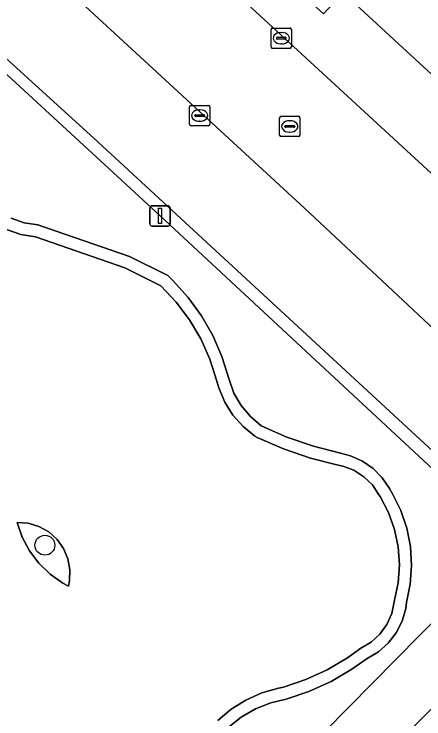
# Model space of a CAD drawing. Extents: x 159217 to 160349, y 381246 to 382172.
# Drawn here: x 159889.49 to 159909.62, y 381798.65 to 381833.29 of the extents above; entities that cross this region are included whole.
import ezdxf

# ---------------------------------------------------------------- set-up
doc = ezdxf.new("R2010")
doc.units = 0
for name, color, linetype in [('IMGEO_Boom', 7, 'Continuous'), ('IMGEO_Groenvoorziening', 7, 'Continuous'), ('IMGEO_Haag', 7, 'Continuous'), ('IMGEO_Kolk', 7, 'Continuous'), ('IMGEO_Lichtmast', 7, 'Continuous'), ('IMGEO_Pand', 7, 'Continuous'), ('IMGEO_Parkeervlak_open', 7, 'Continuous'), ('IMGEO_Rijbaan_lokaal_gesloten', 7, 'Continuous'), ('IMGEO_Rijbaan_lokaal_open', 7, 'Continuous'), ('IMGEO_Rioolput', 7, 'Continuous'), ('IMGEO_Voetpad_open', 7, 'Continuous')]:
    doc.layers.add(name, color=color, linetype=linetype)

msp = doc.modelspace()

# ---------------------------------------------------------------- linework, layer by layer
at = {"layer": 'IMGEO_Boom'}
msp.add_circle((159891.001, 381807.191), 0.489, dxfattribs=at)
at = {"layer": 'IMGEO_Groenvoorziening'}
for points in [[(159912.887, 381812.621), (159910.756, 381810.27), (159896.655, 381823.374), (159888.7, 381830.703), (159880.242, 381838.676), (159873.353, 381833.285), (159872.336, 381831.31)], [(159900.008, 381798.237), (159900.643, 381798.743), (159901.345, 381799.151), (159902.1, 381799.451), (159902.844, 381799.629), (159903.971, 381800.007), (159905.053, 381800.497), (159906.081, 381801.093), (159906.833, 381801.624), (159907.383, 381801.954), (159907.863, 381802.381), (159908.254, 381802.889), (159908.545, 381803.461), (159908.724, 381804.077), (159908.768, 381804.379), (159908.948, 381805.282), (159909.009, 381806.201), (159908.951, 381807.12), (159908.773, 381808.023), (159908.48, 381808.896), (159908.076, 381809.723), (159907.928, 381809.97), (159907.572, 381810.504), (159907.123, 381810.962), (159906.597, 381811.329), (159906.012, 381811.591), (159905.52, 381811.719), (159904.186, 381812.052), (159902.885, 381812.5), (159901.628, 381813.06), (159901.092, 381813.517), (159900.641, 381814.058), (159900.288, 381814.668), (159900.044, 381815.329), (159899.689, 381816.47), (159899.242, 381817.493), (159898.688, 381818.463), (159898.033, 381819.368), (159897.285, 381820.198), (159897.035, 381820.439), (159895.162, 381821.378), (159890.659, 381822.935), (159889.984, 381823.039), (159889.338, 381823.26)], [(159889.338, 381823.26), (159889.984, 381823.039), (159890.659, 381822.935), (159895.162, 381821.378), (159897.035, 381820.439), (159897.285, 381820.198), (159898.033, 381819.368), (159898.688, 381818.463), (159899.242, 381817.493), (159899.689, 381816.47), (159900.044, 381815.329), (159900.288, 381814.668), (159900.641, 381814.058), (159901.092, 381813.517), (159901.628, 381813.06), (159902.885, 381812.5), (159904.186, 381812.052), (159905.52, 381811.719), (159906.012, 381811.591), (159906.597, 381811.329), (159907.123, 381810.962), (159907.572, 381810.504), (159907.928, 381809.97), (159908.076, 381809.723), (159908.48, 381808.896), (159908.773, 381808.023), (159908.951, 381807.12), (159909.009, 381806.201), (159908.948, 381805.282), (159908.768, 381804.379), (159908.724, 381804.077), (159908.545, 381803.461), (159908.254, 381802.889), (159907.863, 381802.381), (159907.383, 381801.954), (159906.833, 381801.624), (159906.081, 381801.093), (159905.053, 381800.497), (159903.971, 381800.007), (159902.844, 381799.629), (159902.1, 381799.451), (159901.345, 381799.151), (159900.643, 381798.743), (159900.008, 381798.237)], [(159889.117, 381822.702), (159889.812, 381822.465), (159890.536, 381822.343), (159894.929, 381820.824), (159896.687, 381819.942), (159897.452, 381819.129), (159898.103, 381818.261), (159898.654, 381817.326), (159899.098, 381816.337), (159899.43, 381815.304), (159899.541, 381814.92), (159899.837, 381814.227), (159900.239, 381813.589), (159900.738, 381813.024), (159901.319, 381812.544), (159901.431, 381812.488), (159902.716, 381811.923), (159904.045, 381811.469), (159905.407, 381811.13), (159905.634, 381811.079), (159906.179, 381810.873), (159906.669, 381810.559), (159907.085, 381810.152), (159907.409, 381809.668), (159907.464, 381809.58), (159907.87, 381808.799), (159908.166, 381807.969), (159908.347, 381807.107), (159908.41, 381806.228), (159908.352, 381805.349), (159908.176, 381804.486), (159908.04, 381803.829), (159907.8, 381803.298), (159907.456, 381802.826), (159907.023, 381802.434), (159906.519, 381802.139), (159905.858, 381801.664), (159904.861, 381801.073), (159903.809, 381800.588), (159902.712, 381800.215), (159902.473, 381800.169), (159901.652, 381799.932), (159900.871, 381799.583), (159900.147, 381799.128), (159899.494, 381798.576)], [(159899.494, 381798.576), (159900.147, 381799.128), (159900.871, 381799.583), (159901.652, 381799.932), (159902.473, 381800.169), (159902.712, 381800.215), (159903.809, 381800.588), (159904.861, 381801.073), (159905.858, 381801.664), (159906.519, 381802.139), (159907.023, 381802.434), (159907.456, 381802.826), (159907.8, 381803.298), (159908.04, 381803.829), (159908.176, 381804.486), (159908.352, 381805.349), (159908.41, 381806.228), (159908.347, 381807.107), (159908.166, 381807.969), (159907.87, 381808.799), (159907.464, 381809.58), (159907.409, 381809.668), (159907.085, 381810.152), (159906.669, 381810.559), (159906.179, 381810.873), (159905.634, 381811.079), (159905.407, 381811.13), (159904.045, 381811.469), (159902.716, 381811.923), (159901.431, 381812.488), (159901.319, 381812.544), (159900.738, 381813.024), (159900.239, 381813.589), (159899.837, 381814.227), (159899.541, 381814.92), (159899.43, 381815.304), (159899.098, 381816.337), (159898.654, 381817.326), (159898.103, 381818.261), (159897.452, 381819.129), (159896.687, 381819.942), (159894.929, 381820.824), (159890.536, 381822.343), (159889.812, 381822.465), (159889.117, 381822.702)], [(159857.487, 381819.613), (159889.337, 381790.147), (159885.563, 381786.183), (159885.473, 381786.053), (159885.395, 381785.916), (159885.33, 381785.772), (159885.278, 381785.623), (159885.239, 381785.47), (159885.214, 381785.314), (159885.203, 381785.157), (159885.207, 381784.999), (159885.224, 381784.842), (159885.255, 381784.687), (159885.3, 381784.536), (159885.359, 381784.389), (159885.416, 381784.273), (159888.474, 381781.541), (159914.045, 381807.475)]]:
    msp.add_lwpolyline(points, dxfattribs=at)
for points in [[(159892.153, 381805.178), (159892.205, 381805.437), (159892.225, 381805.985), (159892.126, 381806.524), (159891.913, 381807.029), (159891.595, 381807.475), (159891.187, 381807.842), (159890.71, 381808.111), (159890.186, 381808.271), (159889.639, 381808.313), (159889.887, 381807.59), (159890.244, 381806.914), (159890.703, 381806.302), (159891.252, 381805.77), (159891.877, 381805.33)], [(159890.186, 381808.271), (159890.71, 381808.111), (159891.187, 381807.842), (159891.595, 381807.475), (159891.913, 381807.029), (159892.126, 381806.524), (159892.225, 381805.985), (159892.205, 381805.437), (159892.153, 381805.178), (159891.877, 381805.33), (159891.252, 381805.77), (159890.703, 381806.302), (159890.244, 381806.914), (159889.887, 381807.59), (159889.639, 381808.313)]]:
    msp.add_lwpolyline(points, close=True, dxfattribs=at)
at = {"layer": 'IMGEO_Haag'}
for points in [[(159900.008, 381798.237), (159900.643, 381798.743), (159901.345, 381799.151), (159902.1, 381799.451), (159902.844, 381799.629), (159903.971, 381800.007), (159905.053, 381800.497), (159906.081, 381801.093), (159906.833, 381801.624), (159907.383, 381801.954), (159907.863, 381802.381), (159908.254, 381802.889), (159908.545, 381803.461), (159908.724, 381804.077), (159908.768, 381804.379), (159908.948, 381805.282), (159909.009, 381806.201), (159908.951, 381807.12), (159908.773, 381808.023), (159908.48, 381808.896), (159908.076, 381809.723), (159907.928, 381809.97), (159907.572, 381810.504), (159907.123, 381810.962), (159906.597, 381811.329), (159906.012, 381811.591), (159905.52, 381811.719), (159904.186, 381812.052), (159902.885, 381812.5), (159901.628, 381813.06), (159901.092, 381813.517), (159900.641, 381814.058), (159900.288, 381814.668), (159900.044, 381815.329), (159899.689, 381816.47), (159899.242, 381817.493), (159898.688, 381818.463), (159898.033, 381819.368), (159897.285, 381820.198), (159897.035, 381820.439), (159895.162, 381821.378), (159890.659, 381822.935), (159889.984, 381823.039), (159889.338, 381823.26)], [(159889.117, 381822.702), (159889.812, 381822.465), (159890.536, 381822.343), (159894.929, 381820.824), (159896.687, 381819.942), (159897.452, 381819.129), (159898.103, 381818.261), (159898.654, 381817.326), (159899.098, 381816.337), (159899.43, 381815.304), (159899.541, 381814.92), (159899.837, 381814.227), (159900.239, 381813.589), (159900.738, 381813.024), (159901.319, 381812.544), (159901.431, 381812.488), (159902.716, 381811.923), (159904.045, 381811.469), (159905.407, 381811.13), (159905.634, 381811.079), (159906.179, 381810.873), (159906.669, 381810.559), (159907.085, 381810.152), (159907.409, 381809.668), (159907.464, 381809.58), (159907.87, 381808.799), (159908.166, 381807.969), (159908.347, 381807.107), (159908.41, 381806.228), (159908.352, 381805.349), (159908.176, 381804.486), (159908.04, 381803.829), (159907.8, 381803.298), (159907.456, 381802.826), (159907.023, 381802.434), (159906.519, 381802.139), (159905.858, 381801.664), (159904.861, 381801.073), (159903.809, 381800.588), (159902.712, 381800.215), (159902.473, 381800.169), (159901.652, 381799.932), (159900.871, 381799.583), (159900.147, 381799.128), (159899.494, 381798.576)]]:
    msp.add_lwpolyline(points, dxfattribs=at)
at = {"layer": 'IMGEO_Kolk'}
for p, q in [((159902.109, 381831.683), (159902.109, 381832.535)), ((159902.184, 381832.609), (159903.036, 381832.609)), ((159902.597, 381832.389), (159902.622, 381832.389)), ((159903.11, 381832.535), (159903.11, 381831.683)), ((159902.368, 381832.103), (159902.368, 381832.115)), ((159902.806, 381832.066), (159902.408, 381832.066)), ((159902.411, 381832.152), (159902.809, 381832.152)), ((159902.852, 381832.115), (159902.852, 381832.103)), ((159902.62, 381831.829), (159902.595, 381831.829)), ((159903.036, 381831.609), (159902.184, 381831.609)), ((159898.104, 381827.88), (159898.104, 381828.732)), ((159898.179, 381828.806), (159899.031, 381828.806)), ((159898.592, 381828.586), (159898.617, 381828.586)), ((159899.105, 381828.732), (159899.105, 381827.88)), ((159898.363, 381828.3), (159898.363, 381828.312)), ((159898.801, 381828.263), (159898.403, 381828.263)), ((159898.406, 381828.349), (159898.804, 381828.349)), ((159898.847, 381828.312), (159898.847, 381828.3)), ((159899.031, 381827.806), (159898.179, 381827.806)), ((159898.615, 381828.026), (159898.59, 381828.026))]:
    msp.add_line(p, q, dxfattribs=at)
for points in [[(159902.109, 381831.683), (159902.109, 381832.535)], [(159902.184, 381832.609), (159903.036, 381832.609)], [(159903.11, 381832.535), (159903.11, 381831.683)], [(159903.036, 381831.609), (159902.184, 381831.609)], [(159898.104, 381827.88), (159898.104, 381828.732)], [(159898.179, 381828.806), (159899.031, 381828.806)], [(159899.105, 381828.732), (159899.105, 381827.88)], [(159899.031, 381827.806), (159898.179, 381827.806)]]:
    msp.add_lwpolyline(points, dxfattribs=at)
for centre, radius, start, end in [((159902.186, 381832.533), 0.0765, 91.552, 178.448), ((159902.186, 381832.533), 0.0765, 91.552, 178.448), ((159903.034, 381832.533), 0.0765, 1.552, 88.448), ((159903.034, 381832.533), 0.0765, 1.552, 88.448), ((159902.408, 381832.112), 0.0403, 85.8775, 175.7526), ((159902.405, 381832.102), 0.0366, 178.938, 274.7102), ((159902.809, 381832.109), 0.043, 264.8664, 352.4533), ((159902.813, 381832.114), 0.0386, 1.7309, 96.639), ((159902.186, 381831.685), 0.0765, 181.552, 268.448), ((159902.186, 381831.685), 0.0765, 181.552, 268.448), ((159903.034, 381831.685), 0.0765, 271.552, 358.448), ((159903.034, 381831.685), 0.0765, 271.552, 358.448), ((159898.181, 381828.73), 0.0765, 91.552, 178.448), ((159898.181, 381828.73), 0.0765, 91.552, 178.448), ((159899.029, 381828.73), 0.0765, 1.552, 88.448), ((159899.029, 381828.73), 0.0765, 1.552, 88.448), ((159898.403, 381828.309), 0.0403, 85.8775, 175.7526), ((159898.4, 381828.299), 0.0366, 178.938, 274.7102), ((159898.804, 381828.306), 0.043, 264.8664, 352.4533), ((159898.808, 381828.311), 0.0386, 1.7309, 96.639), ((159898.181, 381827.882), 0.0765, 181.552, 268.448), ((159898.181, 381827.882), 0.0765, 181.552, 268.448), ((159899.029, 381827.882), 0.0765, 271.552, 358.448), ((159899.029, 381827.882), 0.0765, 271.552, 358.448)]:
    msp.add_arc(centre, radius, start, end, dxfattribs=at)
for centre, major_axis, ratio, start_param, end_param in [((159902.596, 381832.109), (-0.387, 0.002), 0.722429, 4.712389, 7.853982), ((159902.621, 381832.109), (-0.39, 0.002), 0.717154, 1.570796, 4.712389), ((159898.591, 381828.306), (-0.387, 0.002), 0.722429, 4.712389, 7.853982), ((159898.616, 381828.306), (-0.39, 0.002), 0.717154, 1.570796, 4.712389)]:
    msp.add_ellipse(centre, major_axis=major_axis, ratio=ratio, start_param=start_param, end_param=end_param, dxfattribs=at)
at = {"layer": 'IMGEO_Lichtmast'}
for p, q in [((159896.16, 381822.974), (159896.16, 381823.774)), ((159896.16, 381823.774), (159896.16, 381822.974)), ((159896.26, 381823.874), (159897.05, 381823.874)), ((159897.05, 381823.874), (159896.26, 381823.874)), ((159897.15, 381823.774), (159897.15, 381822.974)), ((159897.15, 381822.974), (159897.15, 381823.774)), ((159897.05, 381822.874), (159896.26, 381822.874)), ((159896.26, 381822.874), (159897.05, 381822.874))]:
    msp.add_line(p, q, dxfattribs=at)
msp.add_lwpolyline([(159896.58, 381823.749), (159896.73, 381823.749), (159896.73, 381822.999), (159896.58, 381822.999), (159896.58, 381823.749)], dxfattribs=at)
for centre, start, end in [((159896.26, 381823.774), 90, 180), ((159896.26, 381823.774), 90, 180), ((159897.05, 381823.774), 0, 90), ((159897.05, 381823.774), 360, 90), ((159896.26, 381822.974), 180, 270), ((159896.26, 381822.974), 180, 270), ((159897.05, 381822.974), 270, 0), ((159897.05, 381822.974), 270, 0)]:
    msp.add_arc(centre, 0.1, start, end, dxfattribs=at)
at = {"layer": 'IMGEO_Pand'}
msp.add_lwpolyline([(159906.57, 381848.156), (159899.239, 381840.277), (159903.845, 381836.023), (159902.871, 381834.969), (159904.678, 381833.3), (159905.653, 381834.354), (159910.222, 381830.133), (159917.516, 381837.973)], close=True, dxfattribs=at)
at = {"layer": 'IMGEO_Parkeervlak_open'}
for points in [[(159914.711, 381813.495), (159903.749, 381823.75), (159886.77, 381839.403)], [(159886.815, 381836.956), (159884.919, 381834.949), (159886.528, 381833.435), (159893.595, 381827.017), (159910.929, 381811.015), (159912.663, 381813.097)]]:
    msp.add_lwpolyline(points, dxfattribs=at)
at = {"layer": 'IMGEO_Rijbaan_lokaal_gesloten'}
msp.add_lwpolyline([(159938.048, 381818.271), (159938.082, 381818.333), (159938.183, 381818.485), (159938.298, 381818.627), (159938.426, 381818.758), (159938.783, 381819.137), (159934.469, 381823.293), (159923.198, 381812.347), (159919.105, 381808.256), (159902.612, 381791.773), (159891.655, 381780.649), (159890.66, 381779.639), (159887.975, 381776.913), (159886.721, 381775.64), (159891.064, 381771.401)], close=True, dxfattribs=at)
at = {"layer": 'IMGEO_Rijbaan_lokaal_open'}
msp.add_lwpolyline([(159884.254, 381841.707), (159886.77, 381839.403), (159903.749, 381823.75), (159914.711, 381813.495), (159915.603, 381812.661), (159917.454, 381810.929), (159921.488, 381814.881), (159899.927, 381834.749), (159884.869, 381848.657)], dxfattribs=at)
at = {"layer": 'IMGEO_Rioolput'}
for p, q in [((159902.528, 381827.346), (159902.528, 381828.198)), ((159902.603, 381828.272), (159903.455, 381828.272)), ((159903.529, 381828.198), (159903.529, 381827.346)), ((159902.83, 381827.815), (159903.228, 381827.815)), ((159903.016, 381828.052), (159903.041, 381828.052)), ((159902.787, 381827.766), (159902.787, 381827.778)), ((159903.225, 381827.729), (159902.827, 381827.729)), ((159903.039, 381827.492), (159903.014, 381827.492)), ((159903.271, 381827.778), (159903.271, 381827.766)), ((159903.455, 381827.272), (159902.603, 381827.272))]:
    msp.add_line(p, q, dxfattribs=at)
for points in [[(159902.528, 381827.346), (159902.528, 381828.198)], [(159902.603, 381828.272), (159903.455, 381828.272)], [(159903.529, 381828.198), (159903.529, 381827.346)], [(159903.455, 381827.272), (159902.603, 381827.272)]]:
    msp.add_lwpolyline(points, dxfattribs=at)
for centre, radius, start, end in [((159902.605, 381828.196), 0.0765, 91.552, 178.448), ((159902.605, 381828.196), 0.0765, 91.552, 178.448), ((159903.453, 381828.196), 0.0765, 1.552, 88.448), ((159903.453, 381828.196), 0.0765, 1.552, 88.448), ((159902.827, 381827.775), 0.0403, 85.8775, 175.7526), ((159903.232, 381827.777), 0.0386, 1.7309, 96.639), ((159902.824, 381827.765), 0.0366, 178.938, 274.7102), ((159903.228, 381827.772), 0.043, 264.8664, 352.4533), ((159902.605, 381827.348), 0.0765, 181.552, 268.448), ((159902.605, 381827.348), 0.0765, 181.552, 268.448), ((159903.453, 381827.348), 0.0765, 271.552, 358.448), ((159903.453, 381827.348), 0.0765, 271.552, 358.448)]:
    msp.add_arc(centre, radius, start, end, dxfattribs=at)
for centre, major_axis, ratio, start_param, end_param in [((159903.015, 381827.772), (-0.387, 0.002), 0.722429, 4.712389, 7.853982), ((159903.04, 381827.772), (-0.39, 0.002), 0.717154, 1.570796, 4.712389)]:
    msp.add_ellipse(centre, major_axis=major_axis, ratio=ratio, start_param=start_param, end_param=end_param, dxfattribs=at)
at = {"layer": 'IMGEO_Voetpad_open'}
for points in [[(159884.869, 381848.657), (159899.927, 381834.749), (159921.488, 381814.881), (159924.084, 381817.44), (159921.379, 381819.838), (159916.633, 381824.21), (159915.659, 381823.155), (159913.815, 381824.858), (159914.791, 381825.913), (159910.222, 381830.133), (159905.653, 381834.354)], [(159878.83, 381840.651), (159879.966, 381839.118), (159880.242, 381838.676), (159888.7, 381830.703), (159896.655, 381823.374), (159910.756, 381810.27), (159912.887, 381812.621)], [(159912.663, 381813.097), (159910.929, 381811.015), (159893.595, 381827.017), (159886.528, 381833.435), (159884.919, 381834.949), (159886.815, 381836.956)], [(159902.612, 381791.773), (159919.105, 381808.256), (159923.198, 381812.347), (159934.469, 381823.293), (159933.265, 381826.34), (159924.084, 381817.44), (159921.488, 381814.881), (159917.454, 381810.929), (159914.692, 381808.131), (159914.045, 381807.475), (159888.474, 381781.541)]]:
    msp.add_lwpolyline(points, dxfattribs=at)

doc.saveas('drawing.dxf')
